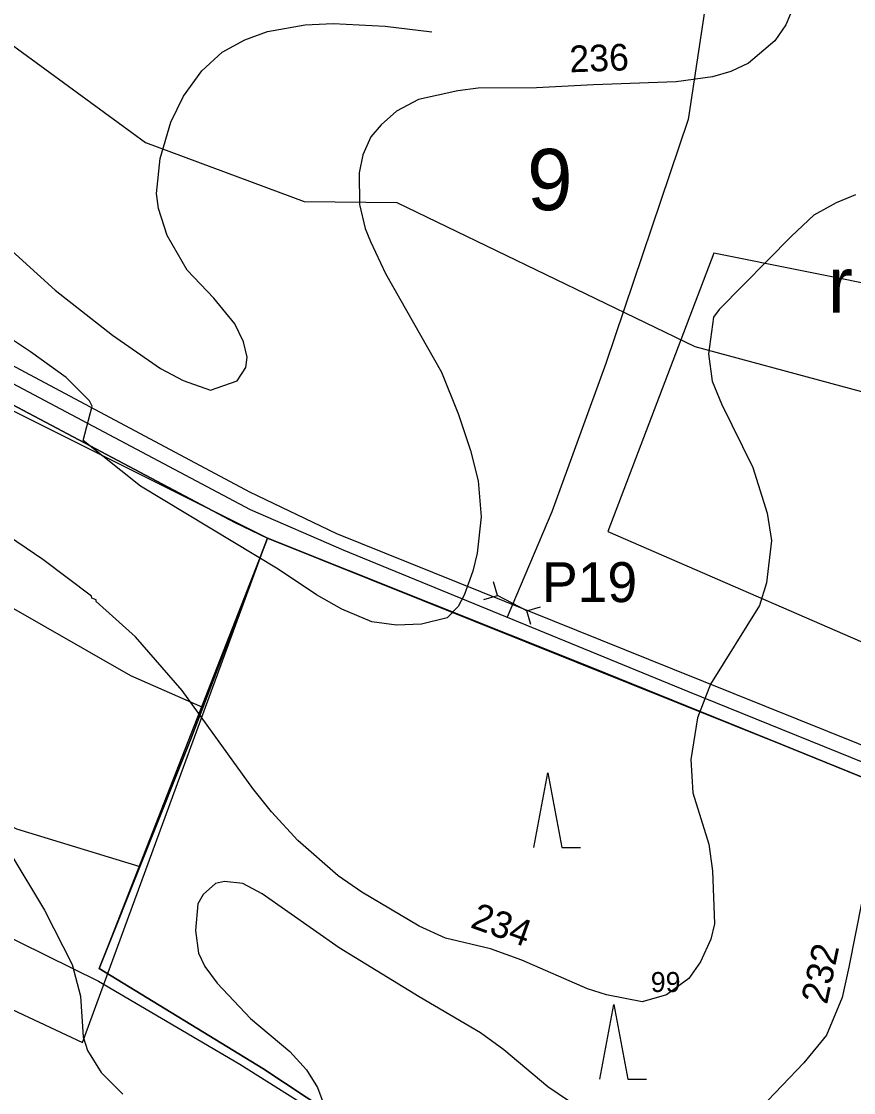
# Model space of a CAD drawing. Extents: x -662500 to -653478, y -1056827 to -1049993.
# Drawn here: x -659796.6 to -659484.1, y -1053380.1 to -1052977.7 of the extents above; entities that cross this region are included whole.
import ezdxf

# ---------------------------------------------------------------- set-up
doc = ezdxf.new("R2010")
doc.units = 0
for name, color, linetype in [('63LINIE', 7, 'Continuous'), ('Vrstva 1', 7, 'Continuous'), ('Vrstva 15', 7, 'Continuous'), ('Vrstva 24', 7, 'Continuous'), ('Vrstva 37', 7, 'Continuous'), ('Vrstva 5', 7, 'Continuous'), ('Vrstva 57', 7, 'Continuous'), ('Vrstva 61', 7, 'Continuous'), ('Vrstva 7', 7, 'Continuous'), ('Vrstva 9', 7, 'Continuous')]:
    doc.layers.add(name, color=color, linetype=linetype)

msp = doc.modelspace()

# ---------------------------------------------------------------- linework, layer by layer
at = {"layer": '63LINIE'}
msp.add_lwpolyline([(-660279.97, -1052761.03), (-660274.18, -1052772.81), (-660267.41, -1052780.76), (-660257, -1052789.21), (-660195.64, -1052822), (-660171, -1052837.21), (-660163.83, -1052841.24), (-660157.65, -1052847.13), (-660132.52, -1052869.51), (-660111.66, -1052892.24), (-660084.95, -1052921), (-660069.74, -1052937.89), (-660023.99, -1052984.81), (-660006.51, -1053000.13), (-659985.6, -1053013.28), (-659850.42, -1053086.91), (-659781.9, -1053123.24), (-659710.72, -1053161.03), (-659675.58, -1053176.35), (-659546.48, -1053229.26), (-659428.67, -1053277.07), (-659332.46, -1053315.26), (-659288.19, -1053334.01)], dxfattribs=at)
at = {"layer": 'Vrstva 1'}
for points in [[(-659408.81, -1053315), (-659357.31, -1053379.54), (-659371.42, -1053421.26), (-659397.36, -1053408.04), (-659415.14, -1053443.98), (-659395.43, -1053476.68), (-659396.96, -1053511.86), (-659473.07, -1053494.87), (-659506.81, -1053484.14), (-659521.74, -1053474.81), (-659525.6, -1053486.6), (-659639.42, -1053438.92), (-659661.41, -1053405.48), (-659681.61, -1053387.18), (-659705.99, -1053371.05), (-659767.42, -1053333.48), (-659733.08, -1053247.59), (-659704.27, -1053171.81)], [(-659704.27, -1053171.81), (-659649.81, -1053193.58), (-659510.84, -1053249.48), (-659447.27, -1053275.33), (-659454.8, -1053293.04), (-659408.81, -1053315)]]:
    msp.add_lwpolyline(points, dxfattribs=at)
at = {"layer": 'Vrstva 15'}
for points in [[(-659491.47, -1052600.22), (-659560.64, -1052733.92), (-659579.45, -1052789.58), (-659610.72, -1052846.89), (-659556.93, -1052891.69), (-659532.56, -1052924.18), (-659546.19, -1053014.6), (-659577.15, -1053106.27), (-659597.46, -1053161.91), (-659614.21, -1053201.5)], [(-660065.03, -1053195.42), (-659955.25, -1053245.75), (-659767.64, -1053338.31), (-659714.66, -1053369.5), (-659683.23, -1053389.22), (-659663.87, -1053407.49), (-659647.8, -1053438.49)]]:
    msp.add_lwpolyline(points, dxfattribs=at)
at = {"layer": 'Vrstva 24'}
for points in [[(-659728.49, -1053235.51), (-659755.5, -1053223.5), (-659901.5, -1053140), (-659970.5, -1053087.5), (-659990.5, -1053068), (-660000, -1053060.67), (-660008, -1053054.5), (-660026.5, -1053036.5), (-660039.5, -1053009.5), (-660040.38, -1053000), (-660042, -1052982.5), (-660034, -1052954)], [(-660081, -1053315.5), (-660096, -1053300), (-660112, -1053273), (-660119.5, -1053246), (-660118.5, -1053214.5), (-660111.5, -1053187.5), (-660090.5, -1053151.5), (-660075, -1053138), (-660060, -1053131), (-660044.5, -1053128), (-660018, -1053135), (-660007, -1053141.5), (-660000, -1053147.33), (-659995, -1053151.5), (-659934, -1053205.5), (-659879, -1053241.5), (-659798.5, -1053281), (-659752.13, -1053295.23)], [(-659728.49, -1053235.51), (-659704.27, -1053171.81), (-659510.84, -1053249.48), (-659447.27, -1053275.33), (-659454.8, -1053293.04), (-659408.81, -1053315), (-659357.31, -1053379.54)], [(-659752.13, -1053295.23), (-659733.08, -1053247.59), (-659728.49, -1053235.51)], [(-659478.7, -1053493.08), (-659506.81, -1053484.14), (-659521.74, -1053474.81), (-659525.6, -1053486.6), (-659639.42, -1053438.92), (-659661.41, -1053405.48), (-659681.61, -1053387.18), (-659705.99, -1053371.05), (-659767.42, -1053333.48), (-659752.13, -1053295.23)]]:
    msp.add_lwpolyline(points, dxfattribs=at)
at = {"layer": 'Vrstva 37'}
for points in [[(-660026.32, -1052991.73), (-660026.32, -1053058.37), (-660035.43, -1053154.64), (-660050.23, -1053231.54), (-659773.69, -1053361.27), (-659704.27, -1053171.81), (-659884.58, -1053081.65)], [(-659536.53, -1053064.71), (-659576.38, -1053169.38), (-659333.28, -1053275.05), (-659323.04, -1053211.82), (-659365.73, -1053099.03)]]:
    msp.add_lwpolyline(points, close=True, dxfattribs=at)
at = {"layer": 'Vrstva 5'}
for points in [[(-659877.72, -1053065.47), (-659795.26, -1053109.44), (-659710.99, -1053154.41), (-659678.33, -1053170.13), (-659552.14, -1053220.98), (-659353.83, -1053300.67), (-659328.92, -1053309.76), (-659307.52, -1053281.7), (-659380.3, -1053101.02), (-659414.22, -1052998.59), (-659429.64, -1052959.69), (-659439.55, -1052923.56), (-659442.36, -1052874.55), (-659444.11, -1052845.81), (-659426.9, -1052808.74), (-659412.92, -1052739.74)], [(-659877.72, -1053065.47), (-659795.26, -1053109.44), (-659710.99, -1053154.41), (-659678.33, -1053170.13), (-659552.14, -1053220.98), (-659353.83, -1053300.67), (-659328.92, -1053309.76), (-659331.19, -1053313.18), (-659314.63, -1053326.76), (-659289.39, -1053339.57), (-659294.69, -1053337.55), (-659360.48, -1053311.02), (-659451.61, -1053273.55), (-659582.56, -1053220.47), (-659704.27, -1053171.81), (-659716.54, -1053165.89), (-659802.22, -1053120.51)], [(-659802.22, -1053120.51), (-659716.54, -1053165.89), (-659704.27, -1053171.81), (-659767.42, -1053333.48), (-659705.99, -1053371.05), (-659681.61, -1053387.18)], [(-659604.21, -1053288.05), (-659598.96, -1053260.05), (-659593.71, -1053288.05), (-659586.71, -1053288.05)]]:
    msp.add_lwpolyline(points, dxfattribs=at)
msp.add_lwpolyline([(-659704.27, -1053171.81), (-659733.08, -1053247.59), (-659767.42, -1053333.48), (-659705.99, -1053371.05), (-659681.61, -1053387.18), (-659661.41, -1053405.48), (-659639.42, -1053438.92), (-659525.6, -1053486.6), (-659521.74, -1053474.81), (-659506.81, -1053484.14), (-659473.07, -1053494.87), (-659428.79, -1053504.91), (-659396.96, -1053511.86), (-659395.43, -1053476.68), (-659415.14, -1053443.98), (-659397.36, -1053408.04), (-659371.42, -1053421.26), (-659357.31, -1053379.54), (-659408.81, -1053315), (-659454.8, -1053293.04), (-659447.27, -1053275.33), (-659451.61, -1053273.55), (-659510.84, -1053249.48), (-659582.56, -1053220.47)], close=True, dxfattribs=at)
at = {"layer": 'Vrstva 57'}
msp.add_lwpolyline([(-659821.99, -1052970.59), (-659750.08, -1053023.22), (-659690.4, -1053045.31), (-659655.62, -1053045.78), (-659543.77, -1053099.83), (-659434.26, -1053129.43), (-659396.67, -1053120.5), (-659360.95, -1053099.83)], dxfattribs=at)
at = {"layer": 'Vrstva 61'}
for points in [[(-659622.91, -1053194.86), (-659617.84, -1053193.31), (-659619.39, -1053188.24)], [(-659606.81, -1053199.18), (-659617.84, -1053193.31)], [(-659605.26, -1053204.26), (-659606.81, -1053199.18), (-659601.73, -1053197.63)]]:
    msp.add_lwpolyline(points, dxfattribs=at)
at = {"layer": 'Vrstva 7'}
for p, q in [((-659505.44, -1052969.05), (-659509.57, -1052979.02)), ((-659690.01, -1052978.93), (-659679.52, -1052978.51)), ((-659679.52, -1052978.51), (-659659.97, -1052979.5)), ((-659712.69, -1052984.6), (-659704.18, -1052981.48)), ((-659704.18, -1052981.48), (-659690.01, -1052978.93)), ((-659659.97, -1052979.5), (-659642.54, -1052981.62)), ((-659509.57, -1052979.02), (-659513.7, -1052985)), ((-659721.19, -1052989.28), (-659712.69, -1052984.6)), ((-659513.7, -1052985), (-659523.52, -1052993.4)), ((-659728.84, -1052996.22), (-659721.19, -1052989.28)), ((-659523.52, -1052993.4), (-659530.21, -1052996.53)), ((-659735.79, -1053005.72), (-659728.84, -1052996.22)), ((-659537.05, -1052998.52), (-659550.72, -1053000.38)), ((-659530.21, -1052996.53), (-659537.05, -1052998.52)), ((-659625.1, -1053002.74), (-659632.76, -1053003.73)), ((-659603.24, -1053002.62), (-659625.1, -1053002.74)), ((-659581.75, -1053001.52), (-659603.24, -1053002.62)), ((-659550.72, -1053000.38), (-659581.75, -1053001.52)), ((-659740.46, -1053015.49), (-659735.79, -1053005.72)), ((-659632.76, -1053003.73), (-659647.49, -1053006.99)), ((-659647.49, -1053006.99), (-659655.71, -1053011.38)), ((-659655.71, -1053011.38), (-659661.53, -1053016.49)), ((-659744.57, -1053029.24), (-659740.46, -1053015.49)), ((-659661.53, -1053016.49), (-659665.35, -1053021.02)), ((-659665.35, -1053021.02), (-659668.47, -1053027.82)), ((-659745.85, -1053042.28), (-659744.57, -1053029.24)), ((-659668.47, -1053027.82), (-659669.74, -1053034.62)), ((-659669.74, -1053034.62), (-659669.6, -1053046.53)), ((-659830.73, -1053036.33), (-659783.97, -1053078.7)), ((-659745.14, -1053047.95), (-659745.85, -1053042.28)), ((-659483.37, -1053042.8), (-659490.63, -1053045.79)), ((-659669.6, -1053046.53), (-659667.48, -1053055.45)), ((-659490.63, -1053045.79), (-659499.07, -1053050.5)), ((-659741.88, -1053058.15), (-659745.14, -1053047.95)), ((-659499.07, -1053050.5), (-659507.43, -1053058.32)), ((-659734.37, -1053071.19), (-659741.88, -1053058.15)), ((-659667.48, -1053055.45), (-659665.49, -1053060.42)), ((-659507.43, -1053058.32), (-659534.53, -1053085.93)), ((-659665.49, -1053060.42), (-659659.93, -1053072.35)), ((-659793.18, -1053101.8), (-659840.8, -1053070.48)), ((-659724.31, -1053081.68), (-659734.37, -1053071.19)), ((-659659.93, -1053072.35), (-659638.85, -1053109.45)), ((-659783.97, -1053078.7), (-659762.43, -1053095.56)), ((-659716.51, -1053091.31), (-659724.31, -1053081.68)), ((-659534.53, -1053085.93), (-659536.74, -1053088.78)), ((-659536.74, -1053088.78), (-659538.61, -1053102.6)), ((-659713.25, -1053098.11), (-659716.51, -1053091.31)), ((-659762.43, -1053095.56), (-659744.43, -1053108.03)), ((-659711.83, -1053103.78), (-659713.25, -1053098.11)), ((-659779.86, -1053111.44), (-659793.18, -1053101.8)), ((-659538.61, -1053102.6), (-659537.19, -1053112.86)), ((-659712.4, -1053107.75), (-659711.83, -1053103.78)), ((-659744.43, -1053108.03), (-659735.93, -1053112.57)), ((-659715.66, -1053112.71), (-659712.4, -1053107.75)), ((-659638.85, -1053109.45), (-659632.47, -1053125.32)), ((-659771.07, -1053120.22), (-659779.86, -1053111.44)), ((-659735.93, -1053112.57), (-659725.58, -1053116.25)), ((-659725.58, -1053116.25), (-659715.66, -1053112.71)), ((-659537.19, -1053112.86), (-659533.77, -1053121.4)), ((-659773.39, -1053135.1), (-659770.08, -1053122.21)), ((-659770.08, -1053122.21), (-659771.07, -1053120.22)), ((-659533.77, -1053121.4), (-659521.95, -1053145.32)), ((-659632.47, -1053125.32), (-659627.94, -1053138.93)), ((-659751.86, -1053152.33), (-659773.39, -1053135.1)), ((-659627.94, -1053138.93), (-659625.1, -1053150.27)), ((-659521.95, -1053145.32), (-659516.55, -1053162.41)), ((-659625.1, -1053150.27), (-659623.97, -1053163.87)), ((-659700.21, -1053183.43), (-659751.86, -1053152.33)), ((-659516.55, -1053162.41), (-659514.98, -1053172.66)), ((-659623.97, -1053163.87), (-659625.53, -1053177.48)), ((-659788.65, -1053179.88), (-659804.66, -1053168.97)), ((-659514.98, -1053172.66), (-659516.83, -1053188.6)), ((-659625.53, -1053177.48), (-659627.09, -1053184.28)), ((-659770.36, -1053193.63), (-659788.65, -1053179.88)), ((-659685.76, -1053193.06), (-659700.21, -1053183.43)), ((-659627.09, -1053184.28), (-659630.35, -1053193.21)), ((-659516.83, -1053188.6), (-659519.39, -1053197.15)), ((-659770.22, -1053194.34), (-659770.36, -1053193.63)), ((-659768.52, -1053195.05), (-659770.22, -1053194.34)), ((-659768.52, -1053195.61), (-659768.52, -1053195.05)), ((-659753.78, -1053208.94), (-659768.52, -1053195.61)), ((-659676.26, -1053198.45), (-659685.76, -1053193.06)), ((-659630.35, -1053193.21), (-659632.61, -1053197.46)), ((-659665.07, -1053203.27), (-659676.26, -1053198.45)), ((-659632.61, -1053197.46), (-659636.72, -1053201.71)), ((-659519.39, -1053197.15), (-659537.89, -1053226.66)), ((-659655.71, -1053204.54), (-659665.07, -1053203.27)), ((-659636.72, -1053201.71), (-659646.36, -1053204.12)), ((-659646.36, -1053204.12), (-659655.71, -1053204.54)), ((-659736.21, -1053229.06), (-659753.78, -1053208.94)), ((-659537.89, -1053226.66), (-659542.74, -1053239.28)), ((-659709.71, -1053265.91), (-659736.21, -1053229.06)), ((-659542.74, -1053239.28), (-659545.17, -1053255)), ((-659545.17, -1053255), (-659544.42, -1053267.55)), ((-659702.77, -1053274.69), (-659709.71, -1053265.91)), ((-659544.42, -1053267.55), (-659538.47, -1053286.85)), ((-659692.84, -1053285.46), (-659702.77, -1053274.69)), ((-659475.97, -1053283), (-659485.93, -1053332.98)), ((-659677.68, -1053298.64), (-659692.84, -1053285.46)), ((-659538.47, -1053286.85), (-659537.05, -1053296.81)), ((-659800.55, -1053290.56), (-659787.94, -1053311.54)), ((-659668.75, -1053304.88), (-659677.68, -1053298.64)), ((-659537.05, -1053296.81), (-659536.34, -1053316.75)), ((-659723.74, -1053301.62), (-659728.42, -1053305.73)), ((-659720.34, -1053300.77), (-659723.74, -1053301.62)), ((-659713.54, -1053301.62), (-659720.34, -1053300.77)), ((-659706.17, -1053305.45), (-659713.54, -1053301.62)), ((-659728.42, -1053305.73), (-659730.4, -1053309.27)), ((-659677.26, -1053325.71), (-659706.17, -1053305.45)), ((-659647.21, -1053317.63), (-659668.75, -1053304.88)), ((-659787.94, -1053311.54), (-659777.59, -1053331.95)), ((-659730.4, -1053309.27), (-659731.25, -1053319.19)), ((-659731.25, -1053319.19), (-659730.12, -1053327.7)), ((-659637.34, -1053322.07), (-659647.21, -1053317.63)), ((-659536.34, -1053316.75), (-659537.76, -1053322.44)), ((-659620.42, -1053326.14), (-659637.34, -1053322.07)), ((-659537.76, -1053322.44), (-659541.6, -1053330.98)), ((-659730.12, -1053327.7), (-659727.71, -1053332.8)), ((-659647.31, -1053344.11), (-659677.26, -1053325.71)), ((-659608.73, -1053330.35), (-659620.42, -1053326.14)), ((-659777.59, -1053331.95), (-659774.47, -1053343.85)), ((-659584.03, -1053341.09), (-659608.73, -1053330.35)), ((-659541.6, -1053330.98), (-659546.02, -1053337.25)), ((-659727.71, -1053332.8), (-659723.17, -1053339.03)), ((-659485.93, -1053332.98), (-659488.35, -1053344.37)), ((-659723.17, -1053339.03), (-659710.56, -1053352.35)), ((-659546.02, -1053337.25), (-659554.42, -1053343.37)), ((-659774.47, -1053343.85), (-659773.48, -1053359.16)), ((-659624.17, -1053357.63), (-659647.31, -1053344.11)), ((-659576.92, -1053343.37), (-659584.03, -1053341.09)), ((-659563.53, -1053346.08), (-659576.92, -1053343.37)), ((-659554.42, -1053343.37), (-659563.53, -1053346.08)), ((-659488.35, -1053344.37), (-659494.33, -1053358.61)), ((-659710.56, -1053352.35), (-659695.82, -1053364.68)), ((-659773.48, -1053359.16), (-659771.78, -1053364.26)), ((-659615.5, -1053364.02), (-659624.17, -1053357.63)), ((-659494.33, -1053358.61), (-659502.73, -1053369)), ((-659771.78, -1053364.26), (-659766.68, -1053372.62)), ((-659695.82, -1053364.68), (-659689.58, -1053371.63)), ((-659598.98, -1053377.97), (-659615.5, -1053364.02)), ((-659766.68, -1053372.62), (-659758.6, -1053380.7)), ((-659689.58, -1053371.63), (-659685.47, -1053378.15)), ((-659502.73, -1053369), (-659519.11, -1053385.94)), ((-659685.47, -1053378.15), (-659682.22, -1053386.93)), ((-659583.46, -1053388.51), (-659598.98, -1053377.97))]:
    msp.add_line(p, q, dxfattribs=at)
at = {"layer": 'Vrstva 9'}
msp.add_lwpolyline([(-659579.4, -1053375.03), (-659574.15, -1053347.03), (-659568.9, -1053375.03), (-659561.9, -1053375.03)], dxfattribs=at)

# ---------------------------------------------------------------- texts
at = {"layer": 'Vrstva 24'}
msp.add_text('99', height=7.5, dxfattribs=at).set_placement((-659560.27, -1053342.33))
at = {"layer": 'Vrstva 5'}
msp.add_text('r', height=21, dxfattribs=at).set_placement((-659493.73, -1053087.12))
at = {"layer": 'Vrstva 57'}
msp.add_text('9', height=23, dxfattribs=at).set_placement((-659606.74, -1053048.6))
at = {"layer": 'Vrstva 61'}
msp.add_text('P19', height=15, dxfattribs=at).set_placement((-659601.08, -1053195.85))
at = {"layer": 'Vrstva 7'}
for s, rotation, p in [('236', 2.1073, (-659590.65, -1052996.84)), ('234', 340.202, (-659628.41, -1053317.95)), ('232', 78.0059, (-659494.09, -1053347.28))]:
    msp.add_text(s, height=10, rotation=rotation, dxfattribs=at).set_placement(p)

doc.saveas('drawing.dxf')
